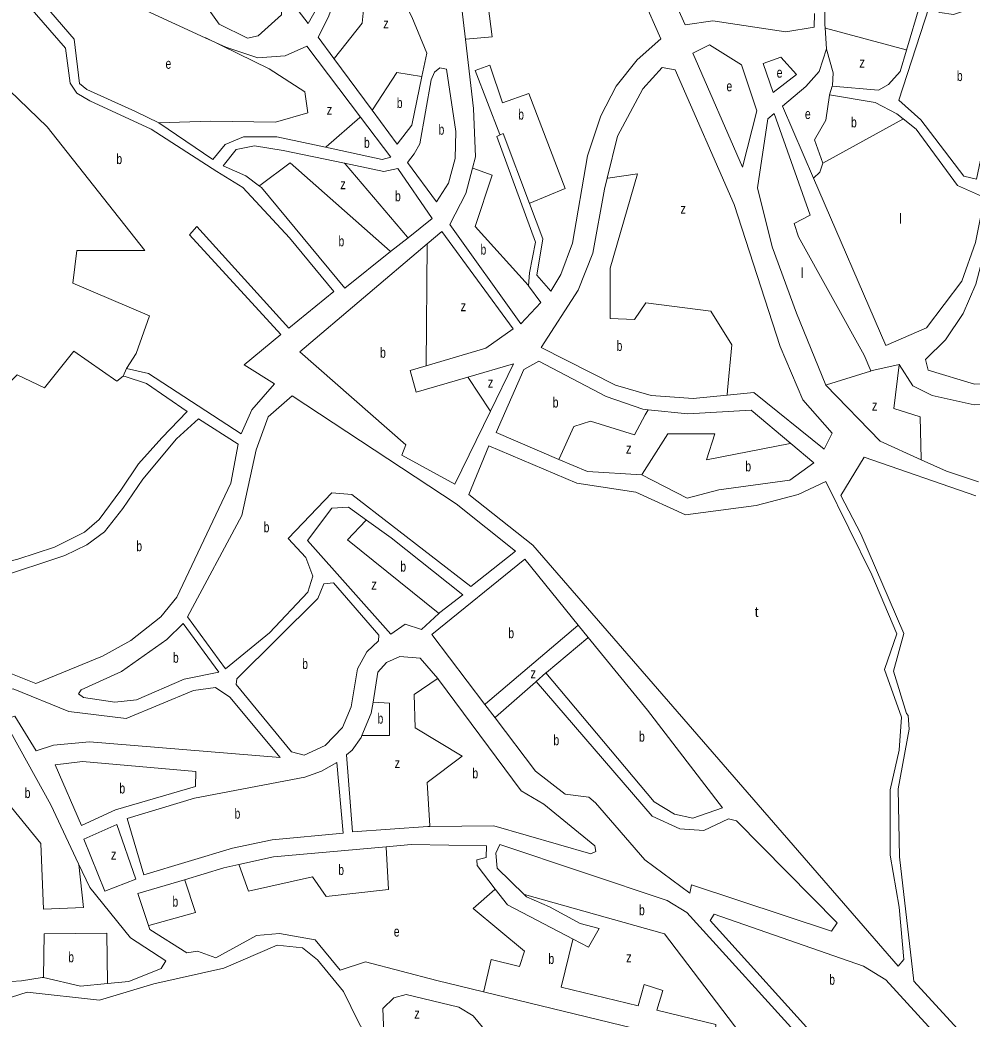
# Model space of a CAD drawing. Extents: x 639657 to 671642, y 222838 to 252123.
# Drawn here: x 645392 to 646316, y 237569 to 238539 of the extents above; entities that cross this region are included whole.
import ezdxf

# ---------------------------------------------------------------- set-up
doc = ezdxf.new("R2010")
doc.units = 0
doc.header["$LTSCALE"] = 4
doc.layers.add('1', color=7, linetype='Continuous', lineweight=13)
doc.layers.add('21', color=7, linetype='Continuous', lineweight=13)
doc.layers.add('7', color=7, linetype='Continuous')

msp = doc.modelspace()

# ---------------------------------------------------------------- linework, layer by layer
at = {"layer": '1'}
for p, q in [((646131.7, 238455.12), (646161.862, 238385.204)), ((645870.64, 238205.16), (645848.102, 238159.052)), ((645942.34, 238100.52), (645914.676, 238112.331))]:
    msp.add_line(p, q, dxfattribs=at)
for points in [[(645860.919, 238840.685), (645898.1, 238768.44), (645908.71, 238713.17), (645918.77, 238694.01), (645962.25, 238637.36), (646013.53, 238520.5), (645990.7, 238500.14), (645970.22, 238474.62), (645955.31, 238445.64), (645942.32, 238406.99), (645927.69, 238322.13), (645916.44, 238291.86), (645906.94, 238275.76), (645893.22, 238291.06), (645898.91, 238326.29), (645885.998, 238360.708)], [(645060.254, 238601.348), (645117.88, 238680.93), (645203.45, 238778.27), (645435.79, 238511.54), (645440.43, 238477.57), (645446.86, 238467.88), (645459.52, 238460.32), (645518.77, 238432.86), (645582.71, 238391.64), (645607.82, 238376.31), (645653.25, 238327.4), (645696.31, 238275.27), (645652.58, 238239.72), (645563.22, 238338.39), (645556.11, 238330.46), (645644.62, 238233.72), (645609.29, 238204.16), (645638.47, 238185.82), (645616.47, 238160.52), (645606.31, 238137.34), (645516.41, 238195.62), (645494.997, 238200.604), (645491.69, 238193.32)], [(646162.53, 238545.26), (646162.49, 238531.72), (646134.76, 238527.28), (646064.08, 238538), (646037.21, 238533.98), (645985.49, 238648.91), (645971.14, 238668.94), (645949.49, 238691.13), (645936.44, 238716.32), (645926.89, 238764.07), (645923.814, 238773.313)], [(645423.382, 238763.189), (645454.58, 238717.18), (645585.02, 238534.77), (645612.49, 238521.16), (645622.6, 238523.49), (645645.44, 238543.85), (645645.47, 238556.31)], [(645709.491, 238597.657), (645725.44, 238649.6), (645744.86, 238594.73), (645772.02, 238541.78), (645786.55, 238506.71), (645781.719, 238483.849)], [(646252.092, 238509.629), (646265.27, 238554.24), (646173.44, 238609.72), (646172.81, 238534.06), (646172.995, 238531.108), (646174.26, 238510.84)], [(645571.378, 238521.621), (645489, 238559.54), (645477.42, 238568.38), (645456.42, 238595.09), (645441.18, 238602.01), (645428.28, 238601.62), (645398.799, 238572.765), (645444.2, 238520.33), (645449.24, 238477.12), (645456.32, 238471.51), (645503.55, 238450.1), (645526.31, 238438.86)], [(645830.69, 238395.065), (645833.57, 238405.99), (645831.76, 238452.85), (645823.837, 238519.996), (645816.396, 238583.059)], [(645696.325, 238501.317), (645681.06, 238522.04), (645691, 238542), (645701.17, 238570.56)], [(645721.971, 238444.496), (645669.86, 238513.26), (645648.99, 238503.86), (645622.55, 238502.21), (645591.41, 238512.4), (645571.378, 238521.621)], [(646174.26, 238510.84), (646167.11, 238488.71), (646154.18, 238474.35), (646131.7, 238455.12)], [(646179.97, 238474.71), (646224.66, 238470.72), (646234.34, 238476.29), (646245.98, 238488.94), (646252.092, 238509.629)], [(645781.719, 238483.849), (645771.75, 238436.68), (645757.52, 238418.24), (645733.235, 238451.209), (645696.325, 238501.317)], [(646084.68, 238359.75), (646027.43, 238490.37), (646014.75, 238492.77), (645996.22, 238471.97), (645971.38, 238426.04), (645961.419, 238385.286)], [(646248.823, 238442.967), (646242.65, 238447.89), (646221.4, 238458.69), (646177.37, 238466.33), (646179.97, 238474.71)], [(646117.35, 238442.85), (646123.51, 238448.12), (646158.5, 238349.34), (646142.84, 238341.25), (646147.15, 238328.29), (646210.86, 238213.69), (646217.48, 238198.2), (646244.79, 238204.57)], [(645526.31, 238438.86), (645578.66, 238403.47), (645590.73, 238417.84), (645608.38, 238425.52), (645640.83, 238425.43), (645688.137, 238415.261)], [(645688.137, 238415.261), (645743.08, 238403.45), (645751.47, 238405.57), (645721.971, 238444.496)], [(646173.82, 238184.56), (646145.21, 238254.27), (646121.53, 238318.81), (646107.5, 238376.03), (646117.35, 238442.85)], [(646161.862, 238385.204), (646231.91, 238222.84), (646271.32, 238239.97), (646305.83, 238285.23), (646319.04, 238323.02), (646327.53, 238366.63), (646301.56, 238378.09), (646261.31, 238433.01), (646248.823, 238442.967)], [(645885.998, 238360.708), (645860.49, 238428.7), (645857.48, 238427.205)], [(645857.48, 238427.205), (645854.47, 238425.71), (645891.8, 238323.09), (645886.14, 238293.44), (645885.24, 238280.98)], [(645623.94, 238377.682), (645610.64, 238387.48), (645588.74, 238397.42), (645601.47, 238413.08), (645619.1, 238416.68), (645647.03, 238412.09), (645706.666, 238399.735), (645744.77, 238391.84)], [(645744.77, 238391.84), (645758.32, 238394.59), (645791.5, 238346.14), (645768.173, 238327.55), (645751.209, 238314.031)], [(645885.24, 238280.98), (645897.23, 238264.61), (645877.62, 238243.82), (645808.68, 238340.51), (645824.23, 238370.56), (645830.69, 238395.065)], [(645961.419, 238385.286), (645958.78, 238374.49), (645947.44, 238312.41), (645933.37, 238276.55), (645897.55, 238220.99), (645969.44, 238184.47), (646004.23, 238174.27), (646045.05, 238171.37), (646077.854, 238174.633)], [(645751.209, 238314.031), (645706.85, 238278.68), (645625.87, 238376.26), (645623.94, 238377.682)], [(646077.854, 238174.633), (646103.95, 238177.23), (646172.14, 238122.24), (646179.71, 238137.91), (646151.43, 238170.22), (646129.22, 238222.08), (646084.68, 238359.75)], [(645786.8, 238321.694), (645800.92, 238333.65), (645870.3, 238239.11), (645843.81, 238220.27), (645785.703, 238203.12)], [(645848.102, 238159.052), (645813.57, 238088.41), (645762.07, 238116.49), (645765.97, 238126.58), (645663.05, 238216.91), (645786.8, 238321.694)], [(646244.79, 238204.57), (646258.27, 238183.69), (646276.73, 238174.4), (646317.53, 238165.48), (646373.84, 238167.69), (646414.27, 238180.05), (646440.31, 238192.02), (646457.96, 238204.65), (646488.83, 238175.77), (646551.37, 238260.51), (646580.56, 238247.54), (646611.27, 238240.79), (646646.02, 238217.92), (646667.24, 238200.24), (646691.22, 238166.86), (646710.67, 238130.92), (646644.62, 238099.71), (646584.39, 238078.8), (646513.66, 238064.59), (646440.38, 238063.06), (646395.454, 238070.778)], [(645785.703, 238203.12), (645770.25, 238198.56), (645776.21, 238177.69), (645826.382, 238192.285), (645870.64, 238205.16)], [(645914.676, 238112.331), (645853.69, 238138.37), (645880.72, 238199.54), (645895.14, 238207.88), (645960.6, 238173.32), (645996.24, 238161.19), (646001.229, 238160.659)], [(645118.415, 238034.76), (645119.874, 238032.76), (645135.86, 238010.85), (645178.63, 238006.21), (645204.59, 237993.62), (645266.46, 237993.77), (645347.58, 238005.72), (645389.52, 238015.7), (645425.23, 238027.19), (645454.08, 238041.72), (645468.51, 238054.14), (645489.44, 238082.45), (645506.71, 238108.18), (645529.13, 238133.26), (645553.92, 238158.76), (645514.45, 238186.17), (645493.69, 238192.692), (645491.69, 238193.32)], [(646266.348, 238112.125), (646226.53, 238130.04), (646173.82, 238184.56)], [(646001.229, 238160.659), (646039.85, 238156.55), (646101.33, 238160.04), (646139.669, 238127.888)], [(645379.33, 237905.94), (645406.86, 237894.84), (645471.67, 237921.41), (645499.14, 237936.72), (645528.3, 237959.56), (645543.89, 237978.75), (645596.29, 238089.45), (645603.48, 238127.03), (645564.86, 238151.86), (645543.53, 238132.36), (645510.97, 238093.34), (645491.33, 238064.82), (645473.64, 238042.1), (645456.41, 238029.47), (645435.1, 238019), (645368.37, 237997.07)], [(646139.669, 238127.888), (646162, 238109.16), (646138.75, 238092.24), (646069.95, 238082.97), (646039.19, 238074.67), (645995.2, 238097.58), (645942.34, 238100.52)], [(646308.54, 237552.06), (646259.24, 237606.09), (646245.02, 237726.77), (646244.03, 237792.72), (646254.43, 237850.73), (646253.55, 237863.83), (646252.04, 237865.98), (646239.49, 237906.98), (646249.3, 237943.51), (646207.58, 238040.05), (646188.35, 238077.28), (646211.02, 238114.61), (646319.22, 238076.93)], [(646322.003, 238090.494), (646290.92, 238101.07), (646266.348, 238112.125)], [(645727.74, 238053.5), (645710.56, 238065.92), (645694.22, 238065.1), (645670.49, 238033.58)], [(645798.192, 237962.912), (645799.19, 237963.83), (645821.24, 237980.9), (645751.74, 238036.15), (645727.74, 238053.5)], [(645670.49, 238033.58), (645751.54, 237942.89), (645765.27, 237952.37), (645781.18, 237947.25), (645798.192, 237962.912)], [(645933.355, 237951.706), (645881.66, 238015.47), (645791.29, 237942.54), (645842.799, 237874.696), (645852.655, 237861.714)], [(646000.48, 237868.91), (645943.063, 237939.732), (645933.355, 237951.706)], [(645796.981, 237899.655), (645780.09, 237919.54), (645760.33, 237921), (645747.23, 237915.39), (645738.88, 237905.92), (645734.243, 237876.938)], [(645852.655, 237861.714), (645891.91, 237810.01), (645920.75, 237787.52), (645943.53, 237784.78), (645949.99, 237779.21), (645998.02, 237723.89), (646041.7, 237691.55), (646043.4, 237699.51), (646179.06, 237654.7), (646184.63, 237662.66), (646086.87, 237761.69), (646079.13, 237763.61), (646055.31, 237752.38), (646032.11, 237753.83), (646005.23, 237766.23), (645892.57, 237896.8), (645902.01, 237905.2)], [(645902.01, 237905.2), (646007.13, 237780.2), (646026.7, 237768.21), (646044.76, 237764.39), (646073.52, 237774.34), (646000.48, 237868.91)], [(645789.367, 237756.316), (645851.55, 237756.87), (645945.7, 237729.58), (645950.42, 237731.95), (645949.55, 237737.54), (645899.84, 237777.81), (645877.9, 237790.87), (645797.75, 237898.75), (645796.981, 237899.655)], [(645448.52, 237719.851), (645421.52, 237777.36), (645375.79, 237859.53), (645386.52, 237863.21), (645407.43, 237829.75), (645424.18, 237834.94), (645458.97, 237838.24), (645644.19, 237822.98), (645595.29, 237881.73), (645581.3, 237890.94), (645560.04, 237888.1), (645494.58, 237861.09), (645438.93, 237867.63), (645384.96, 237889.63), (645368.2, 237889.59), (645352.008, 237882.113)], [(645734.243, 237876.938), (645732.52, 237866.17), (645723.449, 237844.346)], [(644982.94, 237851.8), (645021.84, 237821.56), (645087.72, 237758.98), (645112.5, 237724.67), (645130.19, 237694.2), (645199.48, 237642.8), (645274.75, 237607.74), (645319.25, 237595.17), (645348.47, 237593.09), (645375.33, 237587.99), (645398.73, 237595.35), (645468.78, 237587.78), (645521.59, 237603.58), (645589.44, 237618.56), (645641.17, 237641.02), (645665.88, 237638.28), (645680.3, 237626.71), (645705.5, 237596.05), (645719.96, 237566.87), (645745.42, 237519.66), (645773.678, 237493.313)], [(645723.449, 237844.346), (645722.69, 237842.52), (645713.91, 237830.25)], [(645713.91, 237830.25), (645708.33, 237825.73), (645714.3, 237750.99), (645787.54, 237756.3), (645789.367, 237756.316)], [(645746.862, 237736.479), (645637.66, 237726.76), (645604.086, 237719.227)], [(645852.904, 237695.376), (645835.31, 237718.17), (645834.87, 237723.97), (645844.1, 237726.14), (645844.5, 237737.31), (645771.25, 237738.65), (645746.862, 237736.479)], [(646101.876, 237540.425), (646154.05, 237538.42), (646155.54, 237544.01), (646038.62, 237672.86), (646019.69, 237684.42), (645857.17, 237738.84), (645853.33, 237730.45), (645854.86, 237715.64), (645880.767, 237690.235)], [(645476.643, 237603.862), (645497.1, 237605.89), (645528.65, 237618.42), (645533.14, 237625.95), (645498.72, 237648.21), (645459.3, 237696.89), (645448.52, 237719.851)], [(645604.086, 237719.227), (645589.35, 237715.92), (645551.338, 237704.561)], [(645551.338, 237704.561), (645506.06, 237691.03), (645516.27, 237660.052)], [(645928.324, 237646.965), (645864.61, 237680.21), (645852.904, 237695.376)], [(645880.767, 237690.235), (645883.28, 237687.77), (645905.42, 237678.15), (645935.32, 237661.89), (645953.8, 237657.21), (645943.32, 237639.14), (645928.324, 237646.965)], [(645516.27, 237660.052), (645517.52, 237656.26), (645553.44, 237633.56), (645563.97, 237635.09), (645581.81, 237628.69), (645621.07, 237650.47), (645643.41, 237652.45), (645678.22, 237646.08), (645702.35, 237616.7), (645727.03, 237624.71), (645796.24, 237606.81), (645841.585, 237595.816), (646064.04, 237541.88)], [(645362.581, 237604.486), (645393.12, 237606.51), (645413.09, 237609.78), (645414.371, 237609.489)], [(645414.371, 237609.489), (645450.49, 237601.27), (645476.643, 237603.862)], [(645759.261, 237536.401), (645744.8, 237555.15), (645743.89, 237579.42), (645754.39, 237589.97), (645766.41, 237593.21), (645817.56, 237580.87), (645831.54, 237572.52), (645845.11, 237555.79), (645862.19, 237507.07)]]:
    msp.add_lwpolyline(points, dxfattribs=at)
for points in [[(645662.83, 238624.19), (645660.09, 238643.33), (645700.51, 238648.16), (645700.88, 238624.95), (645696.08, 238598.52), (645681.14, 238552.56), (645671.42, 238535.39), (645661.57, 238548.1), (645664.84, 238566.15), (645665.99, 238595.81)], [(646284.16, 238546.23), (646273.64, 238550.56), (646244.62, 238461), (646265.84, 238442.03), (646307.6, 238387.1), (646320.06, 238384.28), (646327.46, 238419.51), (646341.97, 238464.83), (646366.36, 238504.32), (646393.74, 238539.5), (646384.98, 238557.15), (646369.75, 238570.3), (646353, 238574.86), (646312.11, 238548.96), (646297.7, 238544.05)], [(646091.91, 238495.36), (646106.62, 238450.61), (646092.94, 238396.05), (646044.66, 238506.66), (646060.8, 238514.79)], [(646129.97, 238502.57), (646145.18, 238485.76), (646122.57, 238468.41), (646112.76, 238496.6)], [(645774.04, 238408.95), (645767.57, 238400.58), (645795.84, 238362.47), (645807.5, 238380.49), (645814.01, 238404.54), (645814.5, 238430.55), (645805.42, 238490.97), (645798.98, 238492.49), (645793.81, 238488.21), (645790.56, 238480.69), (645779.66, 238418.61)], [(646480.24, 238255.97), (646509.57, 238297.8), (646498.24, 238318.68), (646483.24, 238333.55), (646461.12, 238338.34), (646428.03, 238340.36), (646387.65, 238346.48), (646352.43, 238354.75), (646339.52, 238349.4), (646330.68, 238336.32), (646327.39, 238313.11), (646319.36, 238282.4), (646306.81, 238253.84), (646289.98, 238228.31), (646270.38, 238209.23), (646273.14, 238199.12), (646318.02, 238185.46), (646364.65, 238186.84), (646408.31, 238200.06), (646445.97, 238221.23)], [(645590.93, 237909.22), (645633.77, 237944.23), (645671.1, 237983.52), (645675.72, 237999.04), (645669.16, 238017.26), (645652.01, 238035.57), (645694.27, 238079.93), (645713.82, 238078.37), (645829, 237989.01), (645872.49, 238023.35), (645815.02, 238069.28), (645655.63, 238174.16), (645632.36, 238153.81), (645620.66, 238121.83), (645606.94, 238057.83), (645554.219, 237959.718)], [(646242.64, 237943.07), (646218.21, 238000.47), (646173.56, 238091.07), (646146.87, 238078.25), (646106.01, 238067.61), (646037.43, 238058.56), (645989.14, 238080.62), (645932, 238089.37), (645846.77, 238125.49), (645827.08, 238078.27), (645889.41, 238029.04), (646243.74, 237620.66), (646249.31, 237627.12), (646244.7, 237678.02), (646236.22, 237728.26), (646236.08, 237791.84), (646244.81, 237830.31), (646247.11, 237862.32), (646230.68, 237908.68)], [(645695.79, 237992.6), (645686.34, 237991.5), (645680.79, 237977.52), (645602.12, 237899.36), (645601.28, 237893.99), (645655.13, 237828.59), (645667.38, 237825.4), (645687.77, 237834.68), (645704.7, 237852.34), (645713.03, 237872.33), (645719.18, 237909.08), (645728.38, 237925.65), (645739.53, 237936.41), (645739.94, 237942)], [(645550.01, 237953.17), (645534.22, 237937.78), (645490.18, 237906.63), (645450.91, 237888.92), (645448.55, 237885.05), (645453.29, 237881.41), (645483.8, 237876.97), (645504.64, 237879.16), (645550.99, 237899.25), (645584.645, 237905.925)], [(645452.29, 237819.16), (645425.88, 237815.88), (645451.14, 237757.29), (645484.4, 237772.4), (645561.9, 237795.12), (645562.3, 237809.52)], [(645597.69, 237735.05), (645511.82, 237709.3), (645495.59, 237764.04), (645560.85, 237783.52), (645668, 237804.16), (645684.31, 237809.78), (645699.11, 237818.19), (645705.28, 237749.68), (645636.34, 237743.3)], [(645453.547, 237743.768), (645485.69, 237758.06), (645503.934, 237704.962), (645474.08, 237693.346)], [(646065.26, 237670.98), (646061.41, 237664.96), (646173.16, 237541.26), (646179.61, 237538.48), (646291.11, 237534.21), (646293.89, 237539.59), (646231.88, 237607.33), (646210.15, 237620.6)]]:
    msp.add_lwpolyline(points, close=True, dxfattribs=at)
at = {"layer": '21'}
for points in [[(645162.157, 238680.979), (645184.501, 238691.14), (645257.626, 238612.9), (645252.548, 238594.61), (645418.02, 238435.02)], [(645709.491, 238597.657), (645709.99, 238597.657), (645729.892, 238597.657), (645723.798, 238535.675), (645696.725, 238501.817), (645696.325, 238501.317)], [(645816.396, 238583.059), (645816.896, 238583.107), (645841.612, 238585.463), (645849.737, 238522.464), (645824.337, 238520.044), (645823.837, 238519.996)], [(646252.092, 238509.629), (646251.592, 238509.765), (646173.286, 238531.029), (646172.995, 238531.108)], [(645571.378, 238521.621), (645571.878, 238521.378), (645633.409, 238491.477), (645667.94, 238469.123), (645670.987, 238448.801), (645639.503, 238439.656), (645576.534, 238440.672), (645526.31, 238438.86)], [(646179.97, 238474.71), (646180.004, 238475.21), (646180.834, 238487.407), (646174.4, 238510.34), (646174.26, 238510.84)], [(645733.235, 238451.209), (645733.563, 238451.709), (645757.314, 238487.918), (645781.219, 238483.932), (645781.719, 238483.849)], [(645885.998, 238360.708), (645886.498, 238360.915), (645920.831, 238375.13), (645885.284, 238467.595), (645859.893, 238458.45), (645847.706, 238495.03), (645833.487, 238489.949), (645857.289, 238427.705), (645857.48, 238427.205)], [(646177.37, 238466.33), (646177.296, 238465.83), (646173.725, 238441.683), (646162.553, 238422.377), (646170.678, 238400.022)], [(645721.971, 238444.496), (645721.471, 238444.064), (645688.637, 238415.693), (645688.137, 238415.261)], [(646170.678, 238400.022), (646248.323, 238442.692), (646248.823, 238442.967)], [(645494.997, 238200.604), (645504.23, 238215.14), (645517.23, 238251.84), (645442.74, 238283.44), (645446.91, 238315.02), (645512.9, 238315.25), (645418.02, 238435.02)], [(645623.94, 238377.682), (645624.44, 238378.057), (645653.722, 238400.028), (645750.709, 238314.472), (645751.209, 238314.031)], [(645706.666, 238399.735), (645707.093, 238399.234), (645767.747, 238328.05), (645768.173, 238327.55)], [(646170.678, 238400.022), (646167.87, 238391.215), (646161.862, 238385.204)], [(645830.69, 238395.065), (645831.19, 238394.888), (645849.737, 238388.339), (645833.487, 238338.55), (645884.791, 238281.48), (645885.24, 238280.98)], [(645961.419, 238385.286), (645961.956, 238385.36), (645990.909, 238389.355), (645964.503, 238297.906), (645964.503, 238249.133), (645987.862, 238248.117), (645999.034, 238264.375), (646062.003, 238256.246), (646082.316, 238223.731), (646078.308, 238179.634), (646077.854, 238174.633)], [(645785.703, 238203.12), (645785.708, 238203.621), (645786.795, 238321.194), (645786.8, 238321.694)], [(645118.415, 238034.76), (645156.84, 238052.67), (645206.52, 238061.97), (645228.05, 238074.36), (645250.27, 238102.66), (645327.1, 238132.94), (645358.035, 238163.68), (645388.97, 238194.42), (645415.37, 238181.88), (645443.84, 238217.46), (645485.46, 238188.33), (645491.69, 238193.32)], [(646217.48, 238198.2), (646216.98, 238198.044), (646174.32, 238184.716), (646173.82, 238184.56)], [(646244.79, 238204.57), (646244.731, 238204.07), (646239.738, 238161.748), (646265.129, 238153.62), (646266.333, 238112.625), (646266.348, 238112.125)], [(645826.382, 238192.285), (645826.709, 238191.785), (645847.775, 238159.552), (645848.102, 238159.052)], [(645914.676, 238112.331), (645914.898, 238112.831), (645928.956, 238144.475), (645945.206, 238149.555), (645987.862, 238136.346), (645998.48, 238155.659), (646001.229, 238160.659)], [(646139.669, 238127.888), (646139.169, 238127.791), (646057.941, 238111.959), (646066.066, 238137.362), (646020.362, 238137.362), (645995.516, 238098.08), (645995.2, 238097.58)], [(645727.74, 238053.5), (645727.267, 238053), (645709.595, 238034.339), (645797.6, 237963.389), (645798.192, 237962.912)], [(645933.355, 237951.706), (645932.855, 237951.281), (645843.299, 237875.121), (645842.799, 237874.696)], [(645902.01, 237905.2), (645902.51, 237905.621), (645942.563, 237939.311), (645943.063, 237939.732)], [(645796.981, 237899.655), (645796.545, 237899.358), (645774.279, 237884.169), (645775.108, 237851.813), (645820.718, 237824.434), (645786.718, 237798.714), (645789.336, 237756.816), (645789.367, 237756.316)], [(645892.57, 237896.8), (645892.07, 237896.36), (645853.155, 237862.154), (645852.655, 237861.714)], [(645352.008, 237882.113), (645352.026, 237881.613), (645354.664, 237809.501), (645411.884, 237739.809), (645414.372, 237675.925), (645453.348, 237677.584), (645448.577, 237719.351), (645448.52, 237719.851)], [(645723.449, 237844.346), (645723.949, 237844.346), (645750.23, 237844.346), (645750.23, 237875.873), (645734.743, 237876.905), (645734.243, 237876.938)], [(645746.862, 237736.479), (645746.893, 237735.979), (645749.4, 237695.007), (645688.863, 237688.369), (645675.595, 237707.452), (645613.399, 237693.347), (645604.266, 237718.727), (645604.086, 237719.227)], [(645551.338, 237704.561), (645551.505, 237704.061), (645561.984, 237672.606), (645516.77, 237660.189), (645516.27, 237660.052)], [(645841.585, 237595.816), (645841.703, 237596.316), (645848.914, 237626.974), (645876.28, 237620.337), (645881.255, 237635.271), (645831.499, 237676.754), (645852.404, 237694.941), (645852.904, 237695.376)], [(645880.767, 237690.235), (645881.266, 237690.094), (646017.257, 237651.864), (646101.496, 237540.926), (646101.876, 237540.425)], [(645414.371, 237609.489), (645414.381, 237609.989), (645415.201, 237651.864), (645475.738, 237652.694), (645476.634, 237604.362), (645476.643, 237603.862)], [(646065.315, 237541.831), (646065.353, 237542.331), (646067.014, 237563.92), (646009.793, 237578.024), (646015.598, 237597.106), (645997.354, 237602.914), (645991.549, 237582.172), (645916.914, 237600.425), (645928.201, 237646.464), (645928.324, 237646.965)]]:
    msp.add_lwpolyline(points, dxfattribs=at)

# ---------------------------------------------------------------- texts
at = {"layer": '7'}
for s, width, p in [('z', 0.8, (645744.111, 238530.594)), ('e', 0.75, (645532.862, 238491.477)), ('z', 0.8, (646206.226, 238492.488)), ('e', 0.75, (646125.988, 238482.836)), ('b', 0.75, (646300.855, 238479.57)), ('e', 0.75, (646077.237, 238469.627)), ('b', 0.75, (645757.314, 238453.37)), ('z', 0.8, (645689.269, 238446.769)), ('b', 0.75, (645875.128, 238442.192)), ('e', 0.75, (646153.411, 238442.7)), ('b', 0.75, (645797.83, 238427.48)), ('b', 0.75, (646198.1, 238434.57)), ('b', 0.75, (645725.418, 238414.76)), ('b', 0.75, (645485.127, 238399.012)), ('z', 0.8, (645702.472, 238374.626)), ('b', 0.75, (645755.564, 238362.922)), ('z', 0.8, (646032.55, 238350.743)), ('b', 0.75, (645700.721, 238319.229)), ('b', 0.75, (645838.565, 238311.115)), ('z', 0.8, (645819.268, 238256.246)), ('b', 0.75, (645970.597, 238217.634)), ('b', 0.75, (645741.126, 238211.03)), ('z', 0.8, (645845.675, 238182.07)), ('b', 0.75, (645908.643, 238162.765)), ('z', 0.8, (646218.41, 238159.716)), ('z', 0.8, (645979.737, 238118.056)), ('b', 0.75, (646095.519, 238100.782)), ('b', 0.75, (645628.054, 238041.69)), ('b', 0.75, (645504.478, 238023.35)), ('b', 0.75, (645760.703, 238003.575)), ('z', 0.8, (645732.612, 237986.139)), ('b', 0.75, (645865.499, 237938.927)), ('b', 0.75, (645540.027, 237915.07)), ('b', 0.75, (645665.495, 237909)), ('z', 0.8, (645887.06, 237899.933)), ('b', 0.75, (645738.62, 237855.961)), ('b', 0.75, (645992.379, 237838.538)), ('b', 0.75, (645909.346, 237835.085)), ('z', 0.8, (645755.205, 237812.819)), ('b', 0.75, (645830.67, 237802.862)), ('b', 0.75, (645488.092, 237788.225)), ('b', 0.75, (645396.128, 237783.781)), ('b', 0.75, (645599.845, 237763.745)), ('z', 0.8, (645479.885, 237724.044)), ('b', 0.75, (645700.473, 237709.111)), ('b', 0.75, (645539.593, 237678.413)), ('b', 0.75, (645992.379, 237670.117)), ('e', 0.75, (645754.376, 237649.375)), ('b', 0.75, (645438.421, 237624.486)), ('b', 0.75, (645904.475, 237622.826)), ('z', 0.8, (645979.939, 237624.485)), ('b', 0.75, (646176.982, 237602.595)), ('z', 0.8, (645774.279, 237569.727))]:
    msp.add_text(s, height=10, dxfattribs=dict(at, width=width)).set_placement(p)
for s, p in [('l', (646244.688, 238341.115)), ('l', (646149.22, 238288.278)), ('t', (646104.659, 237959.543))]:
    msp.add_text(s, height=10, dxfattribs=at).set_placement(p)

doc.saveas('drawing.dxf')
